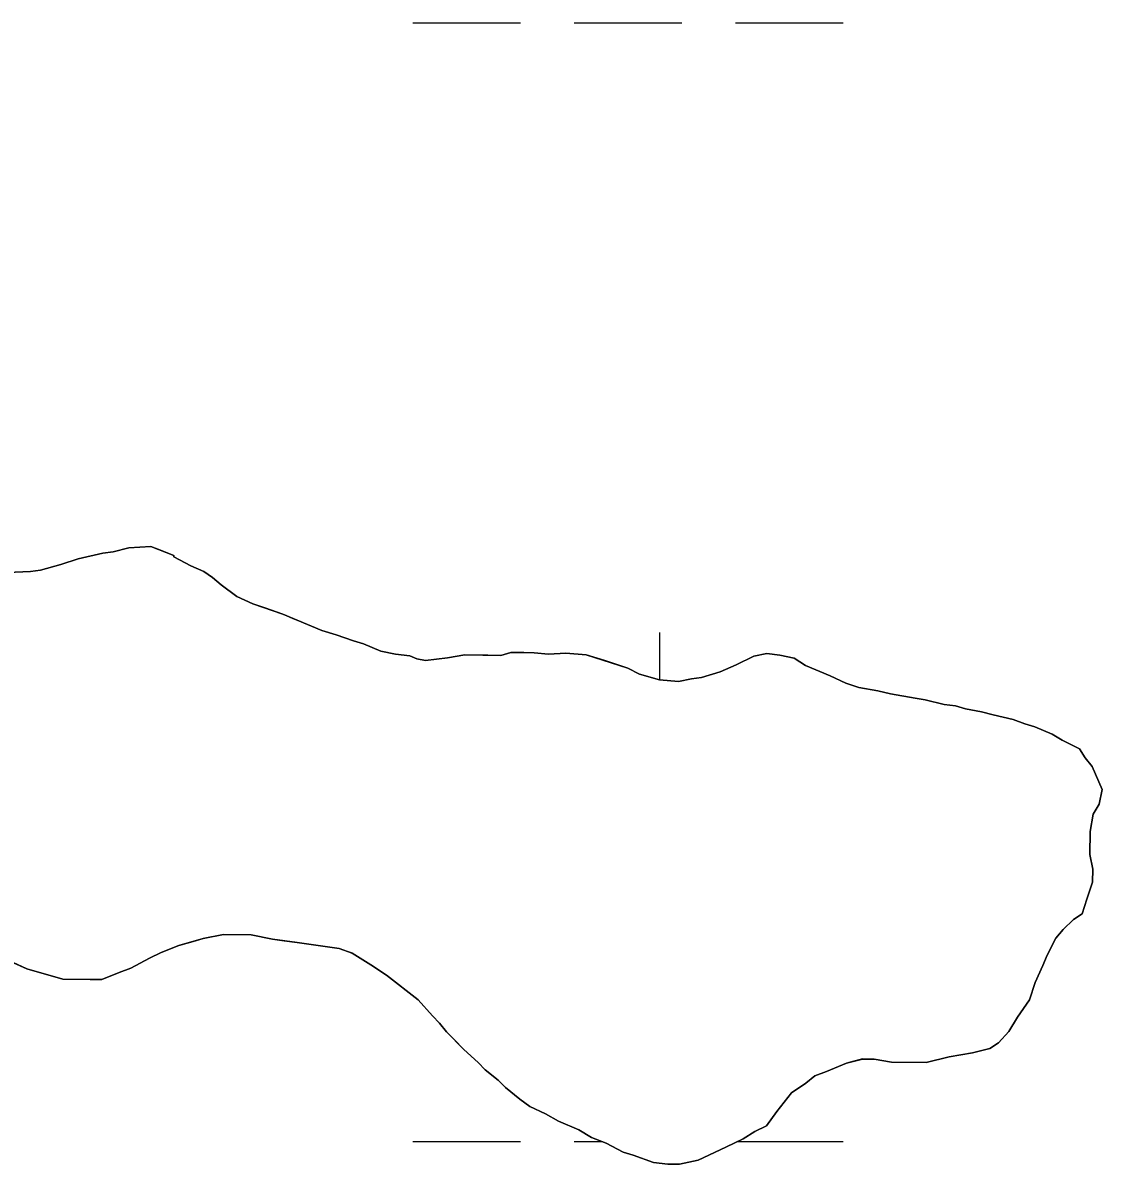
# Model space of a CAD drawing. Extents: x 3281947 to 3319794, y 715894 to 741249.
# Drawn here: x 3310356.1 to 3310676.9, y 736026.3 to 736365.7 of the extents above; entities that cross this region are included whole.
import ezdxf

# ---------------------------------------------------------------- set-up
doc = ezdxf.new("R2010")
doc.units = 0
for name, color, linetype in [('V-SITE-VEGE', 7, 'Continuous'), ('V-TOPO-SHOR', 7, 'Continuous'), ('V-WETL-SWMP', 7, 'Continuous')]:
    doc.layers.add(name, color=color, linetype=linetype)

msp = doc.modelspace()

# ---------------------------------------------------------------- linework, layer by layer
at = {"layer": 'V-SITE-VEGE'}
for p, q in [((3310382.89, 736208.39), (3310387.63, 736209.63)), ((3310387.63, 736209.63), (3310394.08, 736210)), ((3310394.08, 736210), (3310400.93, 736207.35)), ((3310367.39, 736204.67), (3310372.56, 736206.33)), ((3310372.56, 736206.33), (3310379.88, 736207.98)), ((3310379.88, 736207.98), (3310382.89, 736208.39)), ((3310400.93, 736207.35), (3310400.93, 736206.93)), ((3310400.93, 736206.93), (3310406.06, 736204.3)), ((3310351.48, 736202.24), (3310358.35, 736202.6)), ((3310358.35, 736202.6), (3310361.36, 736203.01)), ((3310361.36, 736203.01), (3310367.39, 736204.67)), ((3310406.06, 736204.3), (3310409.91, 736202.54)), ((3310409.91, 736202.54), (3310412.46, 736200.8)), ((3310412.46, 736200.8), (3310415.02, 736198.63)), ((3310415.02, 736198.63), (3310419.71, 736195.15)), ((3310419.71, 736195.15), (3310424.42, 736192.95)), ((3310424.42, 736192.95), (3310433.41, 736189.86)), ((3310433.41, 736189.86), (3310444.97, 736185.02)), ((3310444.97, 736185.02), (3310449.25, 736183.7)), ((3310449.25, 736183.7), (3310454.39, 736181.93)), ((3310454.39, 736181.93), (3310457.39, 736181.04)), ((3310457.39, 736181.04), (3310462.52, 736178.84)), ((3310462.52, 736178.84), (3310466.81, 736177.94)), ((3310466.81, 736177.94), (3310471.1, 736177.47)), ((3310471.1, 736177.47), (3310473.24, 736176.59)), ((3310473.24, 736176.59), (3310475.81, 736176.14)), ((3310475.81, 736176.14), (3310482.27, 736176.93)), ((3310482.27, 736176.93), (3310487.43, 736177.75)), ((3310487.43, 736177.75), (3310498.17, 736177.64)), ((3310498.17, 736177.64), (3310501.18, 736178.47)), ((3310501.18, 736178.47), (3310508.06, 736178.41)), ((3310508.06, 736178.41), (3310512.35, 736177.94)), ((3310512.35, 736177.94), (3310517.5, 736178.32)), ((3310517.5, 736178.32), (3310523.52, 736177.83)), ((3310523.52, 736177.83), (3310535.94, 736173.85)), ((3310568.17, 736174.83), (3310573.35, 736177.36)), ((3310573.35, 736177.36), (3310577.22, 736178.18)), ((3310577.22, 736178.18), (3310581.08, 736177.71)), ((3310581.08, 736177.71), (3310585.37, 736176.81)), ((3310585.37, 736176.81), (3310588.79, 736174.63)), ((3310535.94, 736173.85), (3310539.36, 736172.09)), ((3310539.36, 736172.09), (3310545.36, 736170.32)), ((3310557.82, 736171.06), (3310563.42, 736172.72)), ((3310563.42, 736172.72), (3310568.17, 736174.83)), ((3310588.79, 736174.63), (3310596.06, 736171.55)), ((3310545.36, 736170.32), (3310550.94, 736169.84)), ((3310550.94, 736169.84), (3310554.81, 736170.66)), ((3310554.81, 736170.66), (3310557.82, 736171.06)), ((3310596.06, 736171.55), (3310600.76, 736169.36)), ((3310600.76, 736169.36), (3310604.62, 736168.04)), ((3310604.62, 736168.04), (3310610.2, 736167.12)), ((3310610.2, 736167.12), (3310614.05, 736166.23)), ((3310614.05, 736166.23), (3310621.35, 736164.87)), ((3310621.35, 736164.87), (3310624.35, 736164.41)), ((3310624.35, 736164.41), (3310629.92, 736163.07)), ((3310629.92, 736163.07), (3310633.35, 736162.61)), ((3310633.35, 736162.61), (3310636.35, 736161.72)), ((3310636.35, 736161.72), (3310641.07, 736160.81)), ((3310641.07, 736160.81), (3310644.5, 736159.92)), ((3310644.5, 736159.92), (3310650.5, 736158.58)), ((3310650.5, 736158.58), (3310653.92, 736157.26)), ((3310653.92, 736157.26), (3310656.92, 736156.37)), ((3310656.92, 736156.37), (3310662.06, 736154.17)), ((3310662.06, 736154.17), (3310665.04, 736152.42)), ((3310665.04, 736152.42), (3310670.18, 736149.8)), ((3310670.18, 736149.8), (3310671.87, 736147.2)), ((3310671.87, 736147.2), (3310674, 736144.6)), ((3310674, 736144.6), (3310676.94, 736137.7)), ((3310676.94, 736137.7), (3310676.04, 736133.41)), ((3310676.04, 736133.41), (3310674.29, 736130.42)), ((3310674.29, 736130.42), (3310673.38, 736125.28)), ((3310673.38, 736125.28), (3310673.31, 736118.4)), ((3310673.31, 736118.4), (3310674.13, 736114.1)), ((3310674.13, 736114.1), (3310674.09, 736110.23)), ((3310674.09, 736110.23), (3310672.33, 736105.1)), ((3310672.33, 736105.1), (3310671, 736100.81)), ((3310671, 736100.81), (3310668.41, 736099.12)), ((3310668.41, 736099.12), (3310665.37, 736096.14)), ((3310415.75, 736094.65), (3310409.73, 736093.42)), ((3310423.91, 736094.57), (3310415.75, 736094.65)), ((3310430.34, 736093.23), (3310423.91, 736094.57)), ((3310665.37, 736096.14), (3310663.2, 736093.58)), ((3310402.4, 736091.34), (3310397.22, 736089.25)), ((3310409.73, 736093.42), (3310402.4, 736091.34)), ((3310437.64, 736092.3), (3310430.34, 736093.23)), ((3310450.08, 736090.46), (3310437.64, 736092.3)), ((3310453.93, 736089.13), (3310450.08, 736090.46)), ((3310663.2, 736093.58), (3310660.57, 736088.45)), ((3310357.23, 736084.47), (3310350.38, 736087.55)), ((3310393.77, 736087.56), (3310388.16, 736084.61)), ((3310397.22, 736089.25), (3310393.77, 736087.56)), ((3310459.48, 736085.64), (3310453.93, 736089.13)), ((3310660.57, 736088.45), (3310659.25, 736085.46)), ((3310367.94, 736081.36), (3310357.23, 736084.47)), ((3310388.16, 736084.61), (3310384.71, 736083.35)), ((3310464.18, 736082.59), (3310459.48, 736085.64)), ((3310659.25, 736085.46), (3310657.06, 736080.32)), ((3310379.54, 736081.25), (3310367.94, 736081.36)), ((3310384.71, 736083.35), (3310379.54, 736081.25)), ((3310473.56, 736075.2), (3310464.18, 736082.59)), ((3310657.06, 736080.32), (3310655.29, 736075.19)), ((3310477.81, 736070.43), (3310473.56, 736075.2)), ((3310655.29, 736075.19), (3310651.8, 736070.06)), ((3310479.94, 736068.27), (3310477.81, 736070.43)), ((3310651.8, 736070.06), (3310649.18, 736065.79)), ((3310482.06, 736065.67), (3310479.94, 736068.27)), ((3310487.17, 736060.46), (3310482.06, 736065.67)), ((3310649.18, 736065.79), (3310646.14, 736062.39)), ((3310491.43, 736056.56), (3310487.17, 736060.46)), ((3310643.55, 736060.69), (3310638.38, 736059.45)), ((3310646.14, 736062.39), (3310643.55, 736060.69)), ((3310493.56, 736054.39), (3310491.43, 736056.56)), ((3310605.71, 736057.62), (3310600.98, 736056.37)), ((3310609.15, 736057.58), (3310605.71, 736057.62)), ((3310614.3, 736056.68), (3310609.15, 736057.58)), ((3310624.61, 736056.58), (3310614.3, 736056.68)), ((3310631.5, 736058.23), (3310624.61, 736056.58)), ((3310638.38, 736059.45), (3310631.5, 736058.23)), ((3310497.39, 736051.34), (3310493.56, 736054.39)), ((3310594.94, 736053.85), (3310591.49, 736052.6)), ((3310600.98, 736056.37), (3310594.94, 736053.85)), ((3310499.52, 736049.18), (3310497.39, 736051.34)), ((3310588.89, 736050.47), (3310584.57, 736047.51)), ((3310591.49, 736052.6), (3310588.89, 736050.47)), ((3310503.78, 736045.7), (3310499.52, 736049.18)), ((3310584.57, 736047.51), (3310580.22, 736041.96)), ((3310506.77, 736043.52), (3310503.78, 736045.7)), ((3310511.48, 736041.33), (3310506.77, 736043.52)), ((3310515.32, 736039.15), (3310511.48, 736041.33)), ((3310580.22, 736041.96), (3310577.17, 736037.7)), ((3310521.31, 736036.51), (3310515.32, 736039.15)), ((3310525.16, 736034.32), (3310521.31, 736036.51)), ((3310577.17, 736037.7), (3310573.72, 736036.01)), ((3310529.44, 736032.56), (3310525.16, 736034.32)), ((3310570.26, 736033.89), (3310565.08, 736031.37)), ((3310573.72, 736036.01), (3310570.26, 736033.89)), ((3310534.56, 736029.94), (3310529.44, 736032.56)), ((3310537.56, 736029.05), (3310534.56, 736029.94)), ((3310565.08, 736031.37), (3310556.88, 736027.58)), ((3310543.56, 736026.85), (3310537.56, 736029.05)), ((3310547.85, 736026.38), (3310543.56, 736026.85)), ((3310551.29, 736026.34), (3310547.85, 736026.38)), ((3310556.88, 736027.58), (3310551.29, 736026.34))]:
    msp.add_line(p, q, dxfattribs=at)
at = {"layer": 'V-TOPO-SHOR'}
for points in [[(3310653.55, 736072.62), (3310655.29, 736075.19), (3310657.06, 736080.32), (3310659.25, 736085.46), (3310660.57, 736088.45), (3310663.2, 736093.58), (3310665.37, 736096.14), (3310668.41, 736099.12), (3310671, 736100.81), (3310672.33, 736105.1), (3310674.1, 736110.23), (3310674.13, 736114.1), (3310673.31, 736118.4), (3310673.38, 736125.28), (3310674.29, 736130.42), (3310676.04, 736133.41), (3310676.94, 736137.7), (3310674, 736144.6), (3310671.87, 736147.2), (3310670.18, 736149.8), (3310665.04, 736152.42), (3310662.06, 736154.17), (3310656.92, 736156.37), (3310653.92, 736157.26), (3310650.5, 736158.58), (3310644.5, 736159.92), (3310641.07, 736160.81), (3310636.35, 736161.72), (3310633.35, 736162.61), (3310629.92, 736163.07), (3310624.35, 736164.41), (3310621.35, 736164.87), (3310614.05, 736166.23), (3310610.2, 736167.12), (3310604.62, 736168.04), (3310600.77, 736169.36), (3310596.06, 736171.55), (3310588.79, 736174.63), (3310585.37, 736176.81), (3310581.08, 736177.71), (3310577.22, 736178.18), (3310573.35, 736177.36), (3310568.17, 736174.83), (3310563.42, 736172.72), (3310557.82, 736171.06), (3310554.81, 736170.66), (3310550.94, 736169.84), (3310545.36, 736170.32), (3310539.36, 736172.09), (3310535.94, 736173.85), (3310529.08, 736176.06), (3310523.52, 736177.83), (3310517.5, 736178.32), (3310512.35, 736177.94), (3310508.06, 736178.41), (3310505.05, 736178.44), (3310501.18, 736178.47), (3310498.17, 736177.64), (3310494.3, 736177.68), (3310487.43, 736177.74), (3310482.27, 736176.93), (3310479.25, 736176.54), (3310475.81, 736176.14), (3310473.24, 736176.59), (3310471.1, 736177.47), (3310466.81, 736177.94), (3310462.52, 736178.84), (3310457.39, 736181.04), (3310454.39, 736181.93), (3310449.25, 736183.7), (3310444.97, 736185.02), (3310440.69, 736186.78), (3310436.41, 736188.54), (3310433.41, 736189.86), (3310428.27, 736191.63), (3310424.42, 736192.95), (3310419.71, 736195.15), (3310415.02, 736198.63), (3310412.46, 736200.8), (3310409.91, 736202.54), (3310406.06, 736204.3), (3310400.93, 736206.93), (3310400.93, 736207.35), (3310397.5, 736208.68), (3310394.08, 736210), (3310387.63, 736209.63), (3310382.89, 736208.39), (3310379.88, 736207.98), (3310372.56, 736206.33), (3310367.39, 736204.67), (3310361.36, 736203.01), (3310358.35, 736202.6), (3310351.48, 736202.24)], [(3310350.38, 736087.55), (3310357.23, 736084.47), (3310361.94, 736083.14), (3310364.94, 736082.25), (3310367.94, 736081.36), (3310372.23, 736081.32), (3310376.1, 736081.28), (3310379.54, 736081.25), (3310384.71, 736083.35), (3310388.16, 736084.61), (3310393.77, 736087.56), (3310397.22, 736089.25), (3310402.4, 736091.34), (3310406.71, 736092.59), (3310409.73, 736093.42), (3310415.75, 736094.65), (3310418.76, 736094.62), (3310423.91, 736094.58), (3310430.34, 736093.23), (3310433.78, 736092.76), (3310437.64, 736092.3), (3310444.07, 736091.38), (3310447.08, 736090.92), (3310450.08, 736090.46), (3310453.93, 736089.13), (3310459.48, 736085.64), (3310464.18, 736082.59), (3310467.59, 736079.98), (3310473.56, 736075.2), (3310477.81, 736070.43), (3310479.94, 736068.27), (3310482.06, 736065.67), (3310484.19, 736063.5), (3310487.17, 736060.46), (3310491.43, 736056.56), (3310493.56, 736054.39), (3310497.39, 736051.34), (3310499.52, 736049.18), (3310503.78, 736045.7), (3310506.77, 736043.52), (3310511.48, 736041.33), (3310515.32, 736039.15), (3310521.31, 736036.51), (3310525.16, 736034.32), (3310529.44, 736032.56), (3310534.56, 736029.94), (3310537.56, 736029.05), (3310543.56, 736026.85), (3310547.85, 736026.38), (3310551.29, 736026.34), (3310556.88, 736027.58), (3310565.08, 736031.37), (3310570.26, 736033.89), (3310573.72, 736036.01), (3310577.17, 736037.7), (3310580.22, 736041.96), (3310584.57, 736047.51), (3310588.89, 736050.47), (3310591.49, 736052.6), (3310594.94, 736053.85), (3310600.98, 736056.37), (3310605.71, 736057.62), (3310609.15, 736057.58), (3310614.3, 736056.67), (3310618.59, 736056.63), (3310624.61, 736056.58), (3310631.5, 736058.23), (3310638.38, 736059.45), (3310643.55, 736060.69), (3310646.14, 736062.39), (3310649.18, 736065.79), (3310651.8, 736070.06), (3310653.55, 736072.62)]]:
    msp.add_lwpolyline(points, dxfattribs=at)
at = {"layer": 'V-WETL-SWMP'}
for p, q in [((3310471.98, 736365.71), (3310503.98, 736365.71)), ((3310519.98, 736365.71), (3310551.98, 736365.71)), ((3310567.98, 736365.71), (3310599.98, 736365.71)), ((3310545.39, 736170.31), (3310545.39, 736184.47)), ((3310471.98, 736033.04), (3310503.98, 736033.04)), ((3310519.98, 736033.04), (3310528.28, 736033.04)), ((3310568.52, 736033.04), (3310599.98, 736033.04))]:
    msp.add_line(p, q, dxfattribs=at)
for points in [[(3310508.06, 736178.41), (3310501.18, 736178.47), (3310498.17, 736177.64), (3310487.43, 736177.74), (3310482.27, 736176.94), (3310475.81, 736176.14), (3310473.24, 736176.59), (3310471.1, 736177.47), (3310466.81, 736177.94), (3310462.52, 736178.84), (3310457.39, 736181.04), (3310454.39, 736181.93), (3310449.25, 736183.69), (3310444.97, 736185.02), (3310433.41, 736189.86), (3310424.42, 736192.95), (3310419.71, 736195.15), (3310415.02, 736198.63), (3310412.47, 736200.8), (3310409.91, 736202.54), (3310406.06, 736204.3), (3310400.93, 736206.92), (3310400.93, 736207.35), (3310394.08, 736210), (3310387.63, 736209.63), (3310382.9, 736208.39), (3310379.88, 736207.98), (3310372.56, 736206.33), (3310367.39, 736204.67), (3310361.36, 736203.01), (3310358.35, 736202.6), (3310351.48, 736202.24)], [(3310430.34, 736093.23), (3310437.64, 736092.3), (3310450.08, 736090.46), (3310453.93, 736089.14), (3310459.48, 736085.65), (3310464.18, 736082.59), (3310473.56, 736075.2), (3310477.81, 736070.43), (3310479.94, 736068.27), (3310482.06, 736065.67), (3310487.17, 736060.46), (3310491.43, 736056.56), (3310493.56, 736054.39), (3310497.39, 736051.34), (3310499.52, 736049.18), (3310503.78, 736045.7), (3310506.77, 736043.52), (3310511.48, 736041.33), (3310515.32, 736039.14), (3310521.31, 736036.51), (3310525.16, 736034.32), (3310529.44, 736032.57), (3310534.56, 736029.94), (3310537.56, 736029.05), (3310543.56, 736026.85), (3310547.85, 736026.38), (3310551.29, 736026.34), (3310556.88, 736027.58), (3310565.08, 736031.37), (3310570.26, 736033.89), (3310573.72, 736036.01), (3310577.17, 736037.7), (3310580.22, 736041.96), (3310584.57, 736047.51), (3310588.89, 736050.47), (3310591.49, 736052.59), (3310594.94, 736053.85), (3310600.98, 736056.37), (3310605.71, 736057.61), (3310609.15, 736057.58), (3310614.3, 736056.67), (3310624.61, 736056.58), (3310631.5, 736058.23), (3310638.38, 736059.45), (3310643.55, 736060.69), (3310646.14, 736062.39), (3310649.18, 736065.79), (3310651.8, 736070.06), (3310655.29, 736075.19), (3310657.06, 736080.32), (3310659.25, 736085.46), (3310660.57, 736088.45), (3310663.2, 736093.58), (3310665.37, 736096.14), (3310668.41, 736099.12), (3310671, 736100.81), (3310672.33, 736105.1), (3310674.1, 736110.23), (3310674.13, 736114.1), (3310673.31, 736118.41), (3310673.38, 736125.28), (3310674.29, 736130.43), (3310676.04, 736133.42), (3310676.94, 736137.7), (3310673.99, 736144.6), (3310671.87, 736147.2), (3310670.18, 736149.8), (3310665.05, 736152.42), (3310662.06, 736154.17), (3310656.92, 736156.37), (3310653.92, 736157.26), (3310650.5, 736158.58), (3310644.5, 736159.92), (3310641.07, 736160.81), (3310636.35, 736161.72), (3310633.35, 736162.61), (3310629.92, 736163.07), (3310624.35, 736164.41), (3310621.34, 736164.87), (3310614.05, 736166.23), (3310610.2, 736167.12), (3310604.62, 736168.04), (3310600.77, 736169.36), (3310596.06, 736171.55), (3310588.79, 736174.63), (3310585.37, 736176.81), (3310581.08, 736177.71), (3310577.22, 736178.18), (3310573.35, 736177.35), (3310568.17, 736174.83), (3310563.42, 736172.72), (3310557.82, 736171.06), (3310554.81, 736170.66), (3310550.94, 736169.84), (3310545.35, 736170.32), (3310539.36, 736172.09), (3310535.94, 736173.85), (3310523.52, 736177.83), (3310517.51, 736178.32), (3310512.35, 736177.94), (3310508.06, 736178.41)], [(3310350.38, 736087.54), (3310357.23, 736084.47), (3310367.94, 736081.36), (3310379.54, 736081.25), (3310384.71, 736083.35), (3310388.16, 736084.61), (3310393.77, 736087.56), (3310397.23, 736089.25), (3310402.4, 736091.34), (3310409.72, 736093.42), (3310415.75, 736094.65), (3310423.91, 736094.58), (3310430.34, 736093.23)]]:
    msp.add_lwpolyline(points, dxfattribs=at)

doc.saveas('drawing.dxf')
